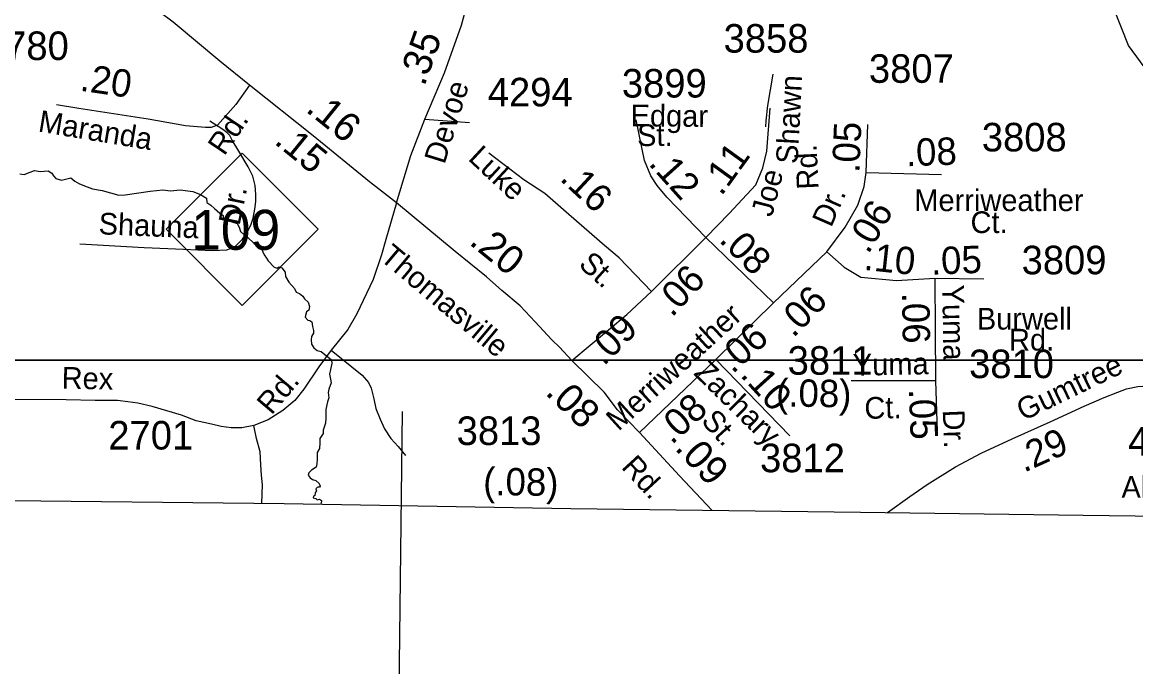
# Model space of a CAD drawing. Extents: x 1547597 to 1699558, y 810033 to 920809.
# Drawn here: x 1653370 to 1658248, y 829965 to 832786 of the extents above; entities that cross this region are included whole.
import ezdxf

# ---------------------------------------------------------------- set-up
doc = ezdxf.new("R2010")
doc.units = 0
for name, color, linetype in [('Exist Boundary Political CountyLine', 7, 'Continuous'), ('Exist Hydrographic Creek Single Shore', 7, 'Continuous'), ('Exist Road Non-System Type 51', 7, 'Continuous'), ('Exist Road Non-System Type 51 Label', 7, 'Continuous'), ('Exist Road Primary NC Attributed', 7, 'Continuous'), ('Exist Road Primary NC Label', 7, 'Continuous'), ('Exist Road Primary NC Service Mileage Hundredths English Label', 7, 'Continuous'), ('Exist Road Primary NC Shield CELL', 7, 'Continuous'), ('Exist Road Primary NC Shield Number Label', 7, 'Continuous'), ('Exist Road Secondary Mileage Hundredths English Label', 7, 'Continuous'), ('Exist Road Secondary Type 51 Attributed', 7, 'Continuous'), ('Exist Road Secondary Type 51 Label', 7, 'Continuous'), ('Exist Road Secondary Type 51 Number Label', 7, 'Continuous'), ('Map Preparation Inset Cut Line', 7, 'Continuous'), ('Map Preparation Longitude Latitude Lines', 7, 'Continuous')]:
    doc.layers.add(name, color=color, linetype=linetype)

msp = doc.modelspace()

# ---------------------------------------------------------------- linework, layer by layer
at = {"layer": 'Exist Boundary Political CountyLine'}
msp.add_lwpolyline([(1644430, 830810.8), (1645304.9, 830801.6), (1646629.8, 830784.2), (1647563.1, 830774.1), (1648314.2, 830762.5), (1649646.8, 830739), (1650668.2, 830729.8), (1652046.4, 830707.1), (1653181.6, 830694.5), (1654516.6, 830679.9), (1655773.3, 830657.6), (1657042, 830641), (1658017.3, 830628.5), (1659046.5, 830615.1)], dxfattribs=at)
at = {"layer": 'Exist Hydrographic Creek Single Shore'}
for points in [[(1658807.3, 831933.3), (1658743.3, 832184.1), (1658670.3, 832310.4), (1658306.2, 832563.9), (1658216.3, 832683.9), (1658119.3, 832932), (1658066.3, 833366.4), (1657993.3, 833568.1), (1657449.2, 834124.1), (1656558.3, 834887.3), (1656342.2, 834964), (1656168.3, 834967.5), (1656051.3, 835009.3), (1655945.3, 835152.6), (1655799.3, 835503.5), (1655793.2, 835703.9), (1655754.3, 835904.9), (1655492.2, 836366.4), (1655477.2, 836442.3)], [(1653358.3, 832122.7), (1653377.4, 832120), (1653404.7, 832129.5), (1653423.9, 832137.7), (1653448.4, 832132.3), (1653482.6, 832136.4), (1653499, 832125.4), (1653505.8, 832114.5), (1653516.7, 832102.2), (1653541.3, 832095.4), (1653582.2, 832105), (1653600, 832091.3), (1653620.5, 832079), (1653654.6, 832065.4), (1653677.8, 832057.2), (1653720.1, 832050.3), (1653793.2, 832029.9), (1653820.5, 832031.2), (1653929.7, 832046.2), (1653985.7, 832053.1), (1654018.5, 832049), (1654062.1, 832053.1), (1654116.8, 832044.9), (1654150.2, 832032.6), (1654176.1, 832016.2), (1654178.9, 831997.1), (1654195.3, 831986.2), (1654211.6, 831971.2), (1654234.9, 831950.7), (1654249.9, 831939.8), (1654251.2, 831924.7), (1654269, 831917.9), (1654311.3, 831905.6), (1654319.5, 831889.2), (1654326.3, 831870.1), (1654340, 831857.8), (1654356.4, 831845.5), (1654385, 831818.2), (1654417.8, 831793.7), (1654429.4, 831767.7), (1654439, 831754.1), (1654447.2, 831741.8), (1654473.1, 831714.5), (1654486.8, 831709), (1654493.6, 831715.8), (1654507.2, 831711.7), (1654520.9, 831692.6), (1654523.6, 831673.5), (1654537.3, 831648.9), (1654561.9, 831620.3), (1654570, 831605.3), (1654583.7, 831598.4), (1654598.7, 831587.5)], [(1654598.7, 831587.5), (1654606.9, 831575.2), (1654621.9, 831560.2), (1654628.8, 831542.4), (1654625.3, 831526.1), (1654614.4, 831517.9), (1654610.3, 831502.9), (1654609, 831494.7), (1654621.2, 831482.4), (1654629.4, 831481), (1654639, 831474.2), (1654641.7, 831453.7), (1654645.8, 831437.3), (1654645.8, 831425), (1654637.6, 831410), (1654634.9, 831396.4), (1654637.6, 831377.2), (1654647.2, 831360.9), (1654662.2, 831349.9), (1654678.6, 831344.5), (1654724.3, 831309), (1654725.7, 831292.6), (1654720.2, 831266.7), (1654716.1, 831246.2), (1654720.2, 831224.3), (1654723, 831207.9), (1654712.4, 831179.3)], [(1654712.4, 831179.3), (1654709.3, 831165.6), (1654713.4, 831142.4), (1654706.6, 831124.7), (1654699.7, 831090.5), (1654699.7, 831053.7), (1654698.4, 831031.8), (1654687.5, 831000.4), (1654687.5, 830985.4), (1654673.8, 830963.6), (1654673.8, 830944.4), (1654672.4, 830919.9), (1654661.5, 830902.1), (1654662.2, 830873.4), (1654660.8, 830853), (1654656.7, 830837.9), (1654636.3, 830825.7), (1654625.3, 830813.4), (1654622.6, 830803.8), (1654630.8, 830791.5), (1654641.7, 830784.7), (1654655.4, 830780.6), (1654670.4, 830766.9), (1654674.5, 830754.7), (1654671.8, 830751.2), (1654666.3, 830750.6), (1654664.7, 830751.2), (1654661, 830749.5), (1654655.4, 830743.7), (1654658.1, 830734.2), (1654654, 830728.7), (1654652.6, 830724.6), (1654651.3, 830715.1), (1654645.8, 830711), (1654644.5, 830704.1), (1654655.4, 830701.4), (1654662.2, 830695.9), (1654671.8, 830698.7), (1654680, 830693.2), (1654681.2, 830687.4), (1654679.8, 830684.4), (1654677.2, 830678.2)]]:
    msp.add_lwpolyline(points, dxfattribs=at)
at = {"layer": 'Exist Road Non-System Type 51'}
msp.add_line((1655133.2, 832361.6), (1655328.5, 832348.1), dxfattribs=at)
for points in [[(1656628, 832328.9), (1656629.7, 832354.5), (1656636.1, 832422.4), (1656659.3, 832559.5)], [(1653622.4, 831816.3), (1653904.3, 831800.7), (1654076, 831793.6), (1654201.9, 831786.9), (1654265.8, 831790.6), (1654293.9, 831800.4), (1654304, 831806.4), (1654334.2, 831836.2), (1654356.3, 831870), (1654370.5, 831897.9), (1654380.7, 831927.9), (1654388.9, 831967.8), (1654393, 832001.7), (1654393.2, 832031.7), (1654389.4, 832071.8), (1654379.6, 832111.8), (1654360.1, 832153.9), (1654318.4, 832222.1), (1654288.8, 832270.4), (1654278.8, 832290.4), (1654266.8, 832302.4), (1654248.9, 832316.6), (1654191.2, 832352.8)], [(1654723.7, 831351.4), (1654858.4, 831241.3), (1654886.2, 831209.1), (1654897.9, 831185), (1654909.7, 831137), (1654919.5, 831094.9), (1654937.1, 831048.8), (1654956.9, 831006.7), (1654984.7, 830964.5), (1655016.3, 830928.3), (1655048.2, 830890.2)], [(1654419, 830680.9), (1654421.9, 830761.5), (1654418.1, 830804), (1654415.4, 830848.9), (1654412.3, 830906.1), (1654396.4, 830963.4), (1654383.7, 831020.9)]]:
    msp.add_lwpolyline(points, dxfattribs=at)
at = {"layer": 'Exist Road Primary NC Attributed'}
for points in [[(1654364.9, 832510.4), (1654234.6, 832615.4), (1654031.2, 832787.1), (1653751.2, 832995.3), (1653456.5, 833246.6)], [(1655009.3, 831995.8), (1654891.7, 832088.1), (1654643.8, 832288.4), (1654364.9, 832510.4)], [(1655777, 831305.3), (1655723.5, 831363.6), (1655690.5, 831395.5), (1655616.9, 831474.1), (1655550.9, 831544.3), (1655470.6, 831611.8), (1655403.3, 831671.4), (1655266.7, 831782.7), (1655009.3, 831995.8)], [(1656074.7, 830990), (1655978.2, 831089.4), (1655919.7, 831167.5), (1655777, 831305.3)], [(1656390.3, 830649.6), (1656249, 830801.2), (1656074.7, 830990)]]:
    msp.add_lwpolyline(points, dxfattribs=at)
at = {"layer": 'Exist Road Primary NC Shield CELL'}
msp.add_lwpolyline([(1654000.2, 831879.8), (1654333.2, 832212.8), (1654666.2, 831879.8), (1654333.2, 831546.8)], close=True, dxfattribs=at)
at = {"layer": 'Exist Road Secondary Type 51 Attributed'}
for points in [[(1655009.3, 831995.8), (1655072.8, 832202.6), (1655133.2, 832361.6), (1655219.9, 832564.8), (1655294.4, 832773.7), (1655324.8, 832887.2), (1655332.9, 832929.8), (1655326.3, 832986.1), (1655318.7, 833012.9), (1655282.2, 833121.3), (1655259.9, 833177), (1655234.6, 833205.4), (1655202.2, 833221.6), (1655153.5, 833227.7), (1655078.5, 833230.7), (1654936, 833244.8), (1654685.4, 833250)], [(1654364.9, 832510.4), (1654305.8, 832426.2), (1654224.5, 832336), (1654197.7, 832326.1), (1654172.7, 832325.2), (1654084.3, 832332.4), (1653920.8, 832361.9), (1653618.1, 832408.7), (1653519.6, 832424.6)], [(1656364.8, 831844.5), (1656469.1, 831951.2), (1656505.3, 831989.7), (1656583.5, 832074.6), (1656614, 832148.3), (1656631.8, 832222.1), (1656647.1, 832410.2)], [(1656364.8, 831844.5), (1656193.2, 832019.9), (1656151.2, 832072), (1656123.3, 832114), (1656095.3, 832181.4), (1656058.9, 832358.4)], [(1657067.7, 832128.9), (1657075, 832338.9)], [(1656126.9, 831608), (1655984.4, 831754.7), (1655920.2, 831809.5), (1655765, 831944.1), (1655658.7, 832036.8), (1655567.6, 832096), (1655413.2, 832213.2)], [(1656894.8, 831780.6), (1656975, 831889.6), (1657031.1, 831984.8), (1657057.9, 832067.8), (1657067.7, 832128.9)], [(1657067.7, 832128.9), (1657397, 832119.1)], [(1655009.3, 831995.8), (1654962, 831834.8), (1654942.9, 831768), (1654907.7, 831659.9), (1654877.5, 831598.1), (1654834.9, 831510.4), (1654796.8, 831440.5), (1654723.7, 831351.4), (1654669.7, 831278.3), (1654602.9, 831179.7), (1654563.9, 831130.1), (1654512, 831086.4), (1654446.5, 831045.5), (1654383.7, 831020.9), (1654331.8, 831010), (1654285.4, 831010), (1654241.5, 831016.9), (1654199.4, 831026.3), (1654131.5, 831041.3), (1654066.8, 831065.4), (1653938.1, 831104.7), (1653876.2, 831118.9), (1653832.3, 831125.2), (1653786.4, 831129.6), (1653688.3, 831130.2), (1653562.5, 831132.9), (1653323.9, 831134.9)], [(1656126.9, 831608), (1656364.8, 831844.5)], [(1656660.5, 831558.3), (1656364.8, 831844.5)], [(1656660.5, 831558.3), (1656894.8, 831780.6)], [(1656894.8, 831780.6), (1656970.4, 831714.6), (1657043.6, 831670.7), (1657199.7, 831656), (1657368.1, 831665.8)], [(1657368.1, 831665.8), (1657582.8, 831663.4)], [(1657368.1, 831665.8), (1657370.5, 831216.5)], [(1655777, 831305.3), (1656018.3, 831507), (1656126.9, 831608)], [(1656408.9, 831309.9), (1656660.5, 831558.3)], [(1656074.7, 830990), (1656408.9, 831309.9)], [(1656408.9, 831309.9), (1656733.4, 830975.3)], [(1657370.5, 831216.5), (1657002.1, 831216.5)], [(1657161.2, 830639.5), (1657258.5, 830709.3), (1657335.1, 830763.1), (1657458.7, 830839.9), (1657571.7, 830899.8), (1657707.3, 830962.4), (1657873.3, 831036.4), (1658022.2, 831105.6), (1658109.8, 831143.4), (1658170, 831167.4), (1658207.4, 831181.3), (1658257.2, 831191.2), (1658346, 831197.8), (1658400.6, 831199.2), (1658517.9, 831192.8), (1658643.5, 831181.3)], [(1657370.5, 831216.5), (1657377.9, 830994.3)]]:
    msp.add_lwpolyline(points, dxfattribs=at)
at = {"layer": 'Map Preparation Inset Cut Line'}
for points in [[(1694128.9, 831307.2), (1633724, 831307.2), (1633724, 874749.3), (1694128.9, 874749.3)], [(1641328.6, 831307.2), (1694128.9, 831307.2), (1694128.9, 823877.6), (1641328.6, 823877.6)]]:
    msp.add_lwpolyline(points, close=True, dxfattribs=at)
at = {"layer": 'Map Preparation Longitude Latitude Lines'}
msp.add_line((1654973.1, 825783.3), (1655035.4, 831081.5), dxfattribs=at)

# ---------------------------------------------------------------- texts
at = {"layer": 'Exist Road Non-System Type 51 Label'}
for s, rotation, p in [('Dr.', 78.3576, (1654321.5, 831893.4)), ('Shauna', 357.6361, (1653702.8, 831858.3))]:
    msp.add_text(s, height=95, rotation=rotation, dxfattribs=at).set_placement(p)
at = {"layer": 'Exist Road Primary NC Label'}
for s, rotation, p in [('Thomasville', 319.9537, (1654931.7, 831749.2)), ('Rd.', 312.643, (1655990.8, 830836.3))]:
    msp.add_text(s, height=95, rotation=rotation, dxfattribs=at).set_placement(p)
at = {"layer": 'Exist Road Primary NC Service Mileage Hundredths English Label'}
for s, rotation, p in [('.16', 321.0485, (1654607, 832398.6)), ('.20', 320.832, (1655323.1, 831817.4)), ('.08', 316.0047, (1655657.3, 831160.2)), ('.09', 312.9882, (1656224.9, 830918.7))]:
    msp.add_text(s, height=125, rotation=rotation, dxfattribs=at).set_placement(p)
at = {"layer": 'Exist Road Primary NC Shield Number Label'}
msp.add_text('109', height=175, dxfattribs=at).set_placement((1654109.4, 831790))
at = {"layer": 'Exist Road Secondary Mileage Hundredths English Label'}
for s, height, rotation, p in [('.35', 125, 70.3762, (1655131.3, 832502.5)), ('.20', 120, 351.721, (1653618.9, 832487.2)), ('.05', 120, 87.5654, (1657037.2, 832125.3)), ('.15', 120, 320.9168, (1654469.3, 832257.7)), ('.08', 120, 1.9749, (1657243.1, 832155.6)), ('.11', 120, 54.1308, (1656432.8, 832021.9)), ('.12', 120, 311.9266, (1656110.2, 832165.3)), ('.16', 120, 317.1173, (1655721, 832097.2)), ('.06', 120, 59.4165, (1657076.4, 831767.5)), ('.08', 120, 314.9971, (1656418.6, 831828.5)), ('.10', 120, 353.8754, (1657054, 831702.8)), ('.05', 120, 2.1471, (1657353, 831681)), ('.06', 120, 46.6243, (1656215.9, 831491.4)), ('.06', 120, 45.317, (1656748, 831401.4)), ('.06', 120, 270.9586, (1657224.1, 831601.7)), ('.09', 120, 45.4327, (1655917.4, 831278.1)), ('.06', 120, 42.2491, (1656482, 831243.8)), ('.10', 120, 312.221, (1656512.2, 831239.2)), ('(.08)', 120, 359.1459, (1656672, 831104.7)), ('.08', 120, 42.3459, (1656215.3, 830933.3)), ('.05', 120, 272.2723, (1657253.7, 831180)), ('.29', 120, 24.2781, (1657758.8, 830813.4)), ('(.08)', 120, 359.1459, (1655388.4, 830716.8))]:
    msp.add_text(s, height=height, rotation=rotation, dxfattribs=at).set_placement(p)
at = {"layer": 'Exist Road Secondary Type 51 Label'}
for s, rotation, p in [('Devoe', 72.7952, (1655219.7, 832161.3)), ('Shawn', 86.9575, (1656766.6, 832164.5)), ('Edgar', 359.5889, (1656034.8, 832330.6)), ('Maranda', 350.5462, (1653435.8, 832308.5)), ('Rd.', 55.9395, (1654255, 832198)), ('St.', 0.4358, (1656063.8, 832244)), ('Luke', 317.1173, (1655319.1, 832185.8)), ('Rd.', 92.6485, (1656859.1, 832056.4)), ('Joe', 75.6452, (1656654.3, 831930.4)), ('Dr.', 66.4263, (1656913.8, 831884.5)), ('St.', 318.1354, (1655802.8, 831720.3)), ('Yuma', 270.9586, (1657400.4, 831636.9)), ('Merriweather', 42.3459, (1655981.6, 830993.3)), ('Yuma', 1.2487, (1657009.9, 831238.3)), ('Zachary', 315.6232, (1656307.5, 831246.6)), ('Gumtree', 25.8355, (1657755.6, 831039.1)), ('Rex', 358.7451, (1653541.3, 831182.6)), ('Rd.', 49.639, (1654461.6, 831063.5)), ('Ct.', 1.2487, (1657060.4, 831049.7)), ('St.', 312.221, (1656340.1, 831037.9)), ('Dr.', 272.2723, (1657402.5, 831088.6))]:
    msp.add_text(s, height=95, rotation=rotation, dxfattribs=at).set_placement(p)
for s, p in [('Merriweather', (1657278.3, 831959.5)), ('Ct.', (1657524.6, 831863.4)), ('Burwell', (1657552.2, 831440.9)), ('Rd.', (1657693.2, 831349.1)), ('Alvis', (1658185.9, 830704.3))]:
    msp.add_text(s, height=95, dxfattribs=at).set_placement(p)
at = {"layer": 'Exist Road Secondary Type 51 Number Label'}
for s, p in [('3858', (1656442.5, 832653.3)), ('2780', (1653201.6, 832620.9)), ('3807', (1657079.4, 832521.2)), ('3899', (1655996.8, 832456.7)), ('4294', (1655409.3, 832418)), ('3808', (1657573.9, 832220.8)), ('3809', (1657748.4, 831682.9)), ('3811', (1656723.2, 831243.1)), ('3810', (1657518.3, 831228.3)), ('2701', (1653746.6, 830915.7)), ('3813', (1655272.9, 830935.4)), ('4276', (1658214.7, 830889.5)), ('3812', (1656602.3, 830816.3))]:
    msp.add_text(s, height=125, dxfattribs=at).set_placement(p)

doc.saveas('drawing.dxf')
